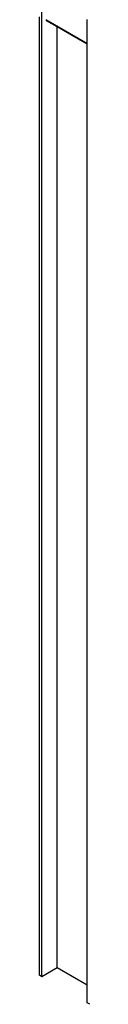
# Model space of a CAD drawing. Header units: millimetres. Extents: x 10 to 1250, y -62 to 528.
# Tile 518 of 656: x 605.322 to 605.496, y 500.271 to 503.765. Entities that reach past the tile are written whole.
import ezdxf

# ---------------------------------------------------------------- set-up
doc = ezdxf.new("R2010")
doc.units = ezdxf.units.MM
doc.header["$LTSCALE"] = 0.05

msp = doc.modelspace()

# ---------------------------------------------------------------- linework, layer by layer
at = {"color": 8}
for p, q in [((605.3305, 500.3694), (605.3305, 505.4042)), ((605.3218, 500.3744), (605.3218, 503.7752)), ((605.4914, 503.68), (605.3449, 503.7646)), ((605.4914, 503.678), (605.3453, 503.7623)), ((605.3846, 503.7389), (605.3466, 503.7609)), ((605.4914, 503.68), (605.4914, 503.7649)), ((605.3846, 500.4006), (605.3846, 503.7389)), ((605.4914, 503.6773), (605.3846, 503.7389)), ((605.4914, 503.678), (605.4914, 503.68)), ((605.4914, 503.6773), (605.4914, 503.678)), ((605.4914, 500.339), (605.4914, 503.6773)), ((605.3305, 500.3694), (605.3218, 500.3744)), ((605.3846, 500.4006), (605.3305, 500.3694)), ((605.4914, 500.339), (605.3846, 500.4006)), ((605.4914, 500.2765), (605.4914, 500.339)), ((605.5, 500.2715), (605.4914, 500.2765))]:
    msp.add_line(p, q, dxfattribs=at)

doc.saveas('drawing.dxf')
